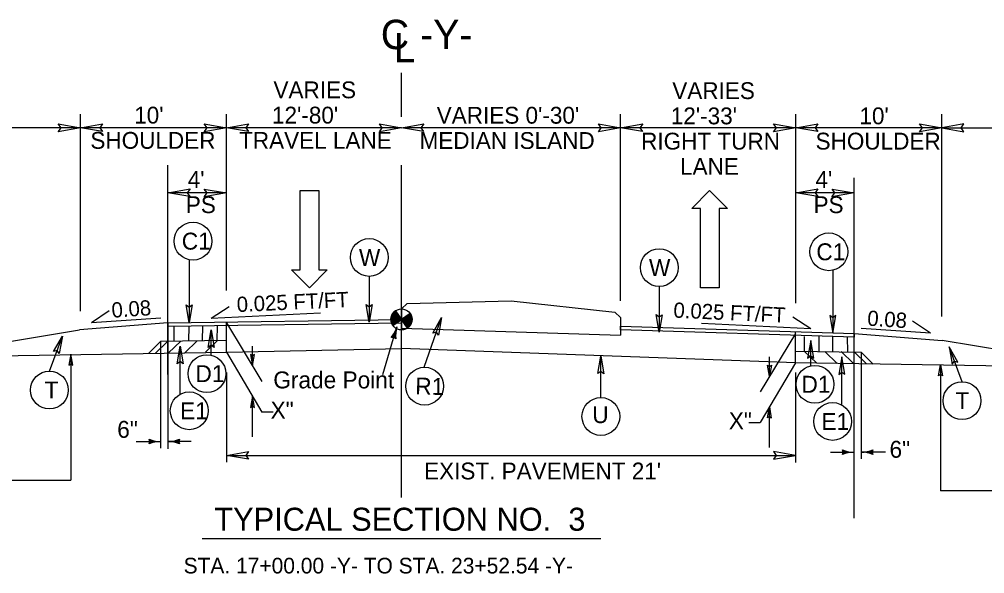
# Model space of a CAD drawing. Extents: x 2176156 to 2177167, y 76401 to 76644.
# Drawn here: x 2176967.8 to 2177033.9, y 76584.2 to 76622.2 of the extents above; entities that cross this region are included whole.
import ezdxf

# ---------------------------------------------------------------- set-up
doc = ezdxf.new("R2010")
doc.units = 0
for name, color, linetype in [('Exist Building', 7, 'Continuous'), ('Exist Building Metal Canopy', 7, 'Continuous'), ('Exist Roads Change in Surface', 7, 'Continuous'), ('Exist Roads Curbs', 7, 'Continuous'), ('Exist Roads EOP Other', 7, 'Continuous'), ('Exist Roads Soil', 7, 'Continuous'), ('Exist Structure Minor Culvert Topo', 7, 'Continuous'), ('Exist Structure Minor Drop Inlet', 7, 'Continuous'), ('Exist Utilities Other Pole CELL', 7, 'Continuous'), ('Exist Vegetation Woods Line', 7, 'Continuous'), ('Model Boundary Lines Text', 7, 'Continuous'), ('Old_Level_1', 7, 'Continuous'), ('Old_Level_3', 7, 'Continuous'), ('Prop North Arrow NAD83 for Plan Sheets CELL', 7, 'Continuous'), ('Sheet Plan CELL', 7, 'Continuous')]:
    doc.layers.add(name, color=color, linetype=linetype)

msp = doc.modelspace()

# ---------------------------------------------------------------- linework, layer by layer
at = {"layer": 'Exist Building'}
for p, q in [((2176981.96, 76599.4), (2176981.96, 76601.472)), ((2177020.947, 76598.67), (2177020.947, 76600.743)), ((2176960.844, 76599.085), (2176981.96, 76599.4)), ((2177042.063, 76598.356), (2177020.947, 76598.67))]:
    msp.add_line(p, q, dxfattribs=at)
at = {"layer": 'Exist Roads Change in Surface'}
for p, q in [((2176993.548, 76602.242), (2176993.96, 76601.65)), ((2176993.96, 76601.65), (2176994.551, 76602.062)), ((2176993.367, 76601.24), (2176993.96, 76601.65)), ((2176993.96, 76601.65), (2176993.367, 76601.24)), ((2176994.371, 76601.059), (2176993.96, 76601.65))]:
    msp.add_line(p, q, dxfattribs=at)
for points in [[(2176993.714, 76602.003), (2176993.239, 76601.672)], [(2176993.698, 76602.026), (2176993.24, 76601.708)], [(2176993.706, 76602.015), (2176993.24, 76601.69)], [(2176993.69, 76602.038), (2176993.243, 76601.727)], [(2176993.682, 76602.05), (2176993.245, 76601.746)], [(2176993.673, 76602.062), (2176993.247, 76601.766)], [(2176993.665, 76602.074), (2176993.251, 76601.786)], [(2176993.657, 76602.086), (2176993.256, 76601.807)], [(2176993.649, 76602.098), (2176993.261, 76601.828)], [(2176993.64, 76602.109), (2176993.267, 76601.85)], [(2176993.632, 76602.121), (2176993.273, 76601.871)], [(2176993.624, 76602.133), (2176993.281, 76601.894)], [(2176993.616, 76602.145), (2176993.29, 76601.918)], [(2176993.607, 76602.157), (2176993.3, 76601.943)], [(2176993.599, 76602.168), (2176993.313, 76601.969)], [(2176993.591, 76602.18), (2176993.327, 76601.996)], [(2176993.583, 76602.192), (2176993.343, 76602.026)], [(2176993.574, 76602.204), (2176993.363, 76602.057)], [(2176993.566, 76602.216), (2176993.39, 76602.093)], [(2176993.558, 76602.228), (2176993.424, 76602.134)], [(2176993.55, 76602.239), (2176993.485, 76602.195)], [(2176994.555, 76602.057), (2176994.555, 76602.057), (2176993.963, 76601.645)], [(2176994.563, 76602.045), (2176993.972, 76601.633)], [(2176994.57, 76602.032), (2176993.98, 76601.622)], [(2176994.578, 76602.021), (2176993.988, 76601.61)], [(2176994.585, 76602.008), (2176993.996, 76601.598)], [(2176993.723, 76601.991), (2176993.239, 76601.654)], [(2176993.731, 76601.979), (2176993.239, 76601.637)], [(2176993.739, 76601.967), (2176993.24, 76601.62)], [(2176993.747, 76601.956), (2176993.24, 76601.602)], [(2176993.756, 76601.944), (2176993.242, 76601.586)], [(2176993.764, 76601.932), (2176993.243, 76601.57)], [(2176993.772, 76601.92), (2176993.245, 76601.553)], [(2176993.78, 76601.908), (2176993.248, 76601.538)], [(2176993.789, 76601.896), (2176993.251, 76601.522)], [(2176993.797, 76601.884), (2176993.254, 76601.507)], [(2176993.805, 76601.873), (2176993.257, 76601.491)], [(2176993.813, 76601.861), (2176993.26, 76601.476)], [(2176993.821, 76601.849), (2176993.264, 76601.461)], [(2176993.83, 76601.837), (2176993.268, 76601.447)], [(2176993.838, 76601.825), (2176993.273, 76601.432)], [(2176993.846, 76601.813), (2176993.278, 76601.418)], [(2176993.854, 76601.802), (2176993.283, 76601.404)], [(2176993.863, 76601.79), (2176993.288, 76601.39)], [(2176993.871, 76601.778), (2176993.294, 76601.376)], [(2176993.879, 76601.766), (2176993.299, 76601.363)], [(2176993.887, 76601.754), (2176993.305, 76601.349)], [(2176993.896, 76601.743), (2176993.312, 76601.336)], [(2176993.904, 76601.731), (2176993.317, 76601.323)], [(2176993.912, 76601.719), (2176993.324, 76601.31)], [(2176993.92, 76601.707), (2176993.331, 76601.297)], [(2176993.929, 76601.695), (2176993.338, 76601.284)], [(2176993.937, 76601.683), (2176993.346, 76601.272)], [(2176993.945, 76601.671), (2176993.353, 76601.26)], [(2176993.953, 76601.66), (2176993.362, 76601.248), (2176993.362, 76601.248)], [(2176994.592, 76601.995), (2176994.004, 76601.586)], [(2176994.599, 76601.982), (2176994.013, 76601.574)], [(2176994.606, 76601.97), (2176994.021, 76601.562)], [(2176994.613, 76601.957), (2176994.029, 76601.551)], [(2176994.619, 76601.943), (2176994.037, 76601.539)], [(2176994.624, 76601.929), (2176994.046, 76601.527)], [(2176994.63, 76601.916), (2176994.054, 76601.515)], [(2176994.635, 76601.902), (2176994.062, 76601.503)], [(2176994.64, 76601.888), (2176994.07, 76601.491)], [(2176994.645, 76601.874), (2176994.079, 76601.48)], [(2176994.65, 76601.859), (2176994.087, 76601.468)], [(2176994.654, 76601.845), (2176994.095, 76601.456)], [(2176994.658, 76601.83), (2176994.103, 76601.444)], [(2176994.661, 76601.815), (2176994.112, 76601.432)], [(2176994.664, 76601.799), (2176994.12, 76601.42)], [(2176994.667, 76601.784), (2176994.128, 76601.409)], [(2176994.67, 76601.768), (2176994.136, 76601.397)], [(2176994.673, 76601.753), (2176994.145, 76601.385)], [(2176994.675, 76601.736), (2176994.153, 76601.373)], [(2176994.676, 76601.72), (2176994.161, 76601.361)], [(2176994.678, 76601.703), (2176994.169, 76601.349)], [(2176994.68, 76601.687), (2176994.177, 76601.338)], [(2176994.68, 76601.67), (2176994.186, 76601.326)], [(2176994.68, 76601.652), (2176994.194, 76601.314)], [(2176994.679, 76601.634), (2176994.202, 76601.302)], [(2176994.68, 76601.617), (2176994.21, 76601.29)], [(2176994.679, 76601.599), (2176994.219, 76601.278)], [(2176994.677, 76601.579), (2176994.227, 76601.266)], [(2176994.674, 76601.56), (2176994.235, 76601.255)], [(2176994.672, 76601.541), (2176994.243, 76601.243)], [(2176994.668, 76601.521), (2176994.252, 76601.231)], [(2176994.665, 76601.501), (2176994.26, 76601.219)], [(2176994.66, 76601.48), (2176994.268, 76601.207)], [(2176994.654, 76601.458), (2176994.276, 76601.196)], [(2176994.647, 76601.436), (2176994.285, 76601.184)], [(2176994.64, 76601.413), (2176994.293, 76601.172)], [(2176994.631, 76601.39), (2176994.301, 76601.16)], [(2176994.621, 76601.365), (2176994.309, 76601.148)], [(2176994.609, 76601.34), (2176994.317, 76601.136)], [(2176994.597, 76601.313), (2176994.326, 76601.125)], [(2176994.58, 76601.284), (2176994.334, 76601.113)], [(2176994.56, 76601.253), (2176994.342, 76601.101)], [(2176994.536, 76601.218), (2176994.35, 76601.089)], [(2176994.503, 76601.178), (2176994.359, 76601.077)], [(2176994.451, 76601.124), (2176994.367, 76601.065)]]:
    msp.add_lwpolyline(points, dxfattribs=at)
msp.add_circle((2176993.959, 76601.651), 0.721, dxfattribs=at)
for start, end in [(124.8249, 214.8249), (304.8249, 34.8249)]:
    msp.add_arc((2176993.959, 76601.651), 0.721, start, end, dxfattribs=at)
at = {"layer": 'Exist Roads Curbs'}
for points in [[(2176977.96, 76601.413), (2176993.96, 76601.65), (2176993.96, 76601.65), (2176993.96, 76601.4), (2176993.96, 76601.4), (2176977.96, 76601.163)], [(2177008.961, 76601.183), (2177008.96, 76601.183), (2177024.96, 76600.684), (2177024.96, 76600.433), (2177008.96, 76600.933), (2177008.96, 76600.933)]]:
    msp.add_lwpolyline(points, close=True, dxfattribs=at)
at = {"layer": 'Exist Roads EOP Other'}
for p, q in [((2176977.947, 76601.413), (2176971.912, 76600.93)), ((2177024.96, 76600.684), (2177030.995, 76600.201))]:
    msp.add_line(p, q, dxfattribs=at)
at = {"layer": 'Exist Roads Soil'}
for p, q in [((2176993.96, 76602.379), (2176994.354, 76602.743)), ((2176994.354, 76602.743), (2177001.464, 76602.928)), ((2177001.464, 76602.928), (2177008.566, 76602.153)), ((2176993.96, 76602.379), (2176993.96, 76601.044)), ((2177008.961, 76601.79), (2177008.566, 76602.153)), ((2176977.96, 76601.413), (2176977.958, 76600.146)), ((2177008.961, 76601.79), (2177008.961, 76600.576)), ((2176943.96, 76596.271), (2176971.912, 76600.93)), ((2176993.96, 76601.044), (2177008.961, 76600.576)), ((2177024.947, 76600.683), (2177024.948, 76599.417)), ((2176977.454, 76600.139), (2176976.631, 76599.32)), ((2176981.96, 76600.206), (2176977.454, 76600.139)), ((2177058.947, 76595.542), (2177030.995, 76600.201)), ((2177020.947, 76599.477), (2177025.452, 76599.41)), ((2177025.452, 76599.41), (2177026.275, 76598.591))]:
    msp.add_line(p, q, dxfattribs=at)
at = {"layer": 'Exist Structure Minor Drop Inlet'}
for p, q in [((2176987.006, 76605.044), (2176987.006, 76610.476)), ((2176987.006, 76610.476), (2176988.287, 76610.476)), ((2176988.287, 76610.476), (2176988.287, 76605.044)), ((2177013.845, 76609.254), (2177015.048, 76610.476)), ((2177015.048, 76610.476), (2177016.29, 76609.254)), ((2177014.427, 76609.254), (2177013.845, 76609.254)), ((2177014.427, 76603.822), (2177014.427, 76609.254)), ((2177016.29, 76609.254), (2177015.708, 76609.254)), ((2177015.708, 76609.254), (2177015.708, 76603.822)), ((2176987.666, 76603.822), (2176986.424, 76605.044)), ((2176986.424, 76605.044), (2176987.006, 76605.044)), ((2176988.869, 76605.044), (2176987.666, 76603.822)), ((2176988.287, 76605.044), (2176988.869, 76605.044)), ((2177015.708, 76603.822), (2177014.427, 76603.822))]:
    msp.add_line(p, q, dxfattribs=at)
at = {"layer": 'Exist Utilities Other Pole CELL'}
for p, q in [((2176972.719, 76601.434), (2176973.944, 76602.253)), ((2176980.91, 76601.743), (2176982.15, 76602.539)), ((2176980.91, 76601.743), (2176988.409, 76602.093)), ((2176972.719, 76601.434), (2176977.465, 76601.747)), ((2177021.996, 76601.014), (2177014.498, 76601.364)), ((2177021.996, 76601.014), (2177020.756, 76601.81)), ((2177030.187, 76600.704), (2177028.963, 76601.524)), ((2177030.187, 76600.704), (2177025.441, 76601.018))]:
    msp.add_line(p, q, dxfattribs=at)
at = {"layer": 'Model Boundary Lines Text'}
for p, q in [((2176978.377, 76600.154), (2176978.392, 76601.171)), ((2176979.395, 76600.168), (2176979.41, 76601.182)), ((2176980.336, 76600.175), (2176980.35, 76601.201)), ((2176981.333, 76600.199), (2176981.348, 76601.211)), ((2176977.103, 76599.333), (2176977.93, 76600.143)), ((2176977.997, 76599.351), (2176978.832, 76600.17)), ((2176979.116, 76599.355), (2176979.951, 76600.174)), ((2176980.524, 76599.396), (2176981.359, 76600.215)), ((2177021.573, 76599.47), (2177021.559, 76600.481)), ((2177022.571, 76599.446), (2177022.556, 76600.472)), ((2177023.511, 76599.439), (2177023.497, 76600.453)), ((2177024.529, 76599.425), (2177024.515, 76600.441)), ((2177022.383, 76598.667), (2177021.547, 76599.485)), ((2177023.791, 76598.626), (2177022.955, 76599.445)), ((2177024.91, 76598.622), (2177024.074, 76599.441)), ((2177025.803, 76598.604), (2177024.977, 76599.414)), ((2176980.299, 76586.643), (2177007.62, 76586.643))]:
    msp.add_line(p, q, dxfattribs=at)
at = {"layer": 'Old_Level_1'}
for points in [[(2176970.45, 76615.041), (2176971.96, 76614.781), (2176970.442, 76614.513), (2176970.635, 76614.781)], [(2176973.469, 76614.521), (2176971.96, 76614.781), (2176973.478, 76615.049), (2176973.285, 76614.781)], [(2176980.45, 76615.041), (2176981.96, 76614.781), (2176980.442, 76614.513), (2176980.635, 76614.781)], [(2176983.469, 76614.521), (2176981.96, 76614.781), (2176983.478, 76615.049), (2176983.285, 76614.781)], [(2176992.45, 76615.041), (2176993.96, 76614.781), (2176992.442, 76614.513), (2176992.635, 76614.781)], [(2176995.469, 76614.521), (2176993.96, 76614.781), (2176995.478, 76615.049), (2176995.285, 76614.781)], [(2177007.45, 76615.041), (2177008.96, 76614.781), (2177007.442, 76614.513), (2177007.635, 76614.781)], [(2177010.469, 76614.521), (2177008.96, 76614.781), (2177010.478, 76615.049), (2177010.285, 76614.781)], [(2177019.45, 76615.041), (2177020.96, 76614.781), (2177019.442, 76614.513), (2177019.635, 76614.781)], [(2177022.469, 76614.521), (2177020.96, 76614.781), (2177022.478, 76615.049), (2177022.285, 76614.781)], [(2177029.45, 76615.041), (2177030.96, 76614.781), (2177029.442, 76614.513), (2177029.635, 76614.781)], [(2177032.469, 76615.041), (2177030.96, 76614.781), (2177032.478, 76614.513), (2177032.285, 76614.781)], [(2176979.469, 76610.061), (2176977.96, 76610.321), (2176979.478, 76610.589), (2176979.285, 76610.321)], [(2176980.45, 76610.581), (2176981.96, 76610.321), (2176980.442, 76610.052), (2176980.635, 76610.321)], [(2177022.469, 76610.061), (2177020.96, 76610.321), (2177022.478, 76610.589), (2177022.285, 76610.321)], [(2177023.45, 76610.581), (2177024.96, 76610.321), (2177023.442, 76610.052), (2177023.635, 76610.321)], [(2176971.444, 76598.512), (2176971.314, 76599.267), (2176971.18, 76598.508), (2176971.314, 76598.604)], [(2176983.615, 76599.237), (2176983.747, 76598.482), (2176983.879, 76599.242), (2176983.746, 76599.145)], [(2177019.291, 76598.508), (2177019.159, 76597.753), (2177019.027, 76598.513), (2177019.161, 76598.416)], [(2177030.75, 76597.782), (2177030.88, 76598.537), (2177031.014, 76597.778), (2177030.88, 76597.875)], [(2176983.88, 76595.626), (2176983.748, 76596.381), (2176983.616, 76595.621), (2176983.75, 76595.718)], [(2177019.026, 76594.897), (2177019.158, 76595.652), (2177019.29, 76594.892), (2177019.157, 76594.989)], [(2176983.469, 76592.069), (2176981.96, 76592.329), (2176983.478, 76592.597), (2176983.285, 76592.329)], [(2177019.437, 76592.066), (2177020.947, 76592.326), (2177019.429, 76592.595), (2177019.622, 76592.326)]]:
    msp.add_lwpolyline(points, close=True, dxfattribs=at)
at = {"layer": 'Old_Level_3'}
for p, q in [((2176993.96, 76615.519), (2176993.96, 76618.549)), ((2176971.96, 76602.21), (2176971.96, 76615.709)), ((2176981.96, 76603.627), (2176981.96, 76615.709)), ((2177008.96, 76602.933), (2177008.96, 76615.709)), ((2177020.96, 76602.769), (2177020.96, 76615.709)), ((2177030.96, 76601.841), (2177030.96, 76615.709)), ((2176971.96, 76614.781), (2176959.96, 76614.781)), ((2176981.96, 76614.781), (2176971.96, 76614.781)), ((2176993.96, 76614.781), (2176982.066, 76614.781)), ((2177008.96, 76614.781), (2176994.066, 76614.781)), ((2177020.96, 76614.781), (2177008.96, 76614.781)), ((2177030.96, 76614.781), (2177020.96, 76614.781)), ((2177030.96, 76614.781), (2177042.96, 76614.781)), ((2176977.96, 76597.881), (2176977.96, 76612.223)), ((2176993.96, 76589.45), (2176993.96, 76612.218)), ((2177024.96, 76588.036), (2177024.96, 76611.357)), ((2176981.96, 76610.321), (2176977.96, 76610.321)), ((2177024.96, 76610.321), (2177020.96, 76610.321)), ((2176981.959, 76601.415), (2176984.384, 76597.407)), ((2177020.947, 76600.686), (2177018.522, 76596.678)), ((2176981.96, 76599.4), (2176984.385, 76595.306)), ((2176983.747, 76598.482), (2176983.747, 76599.811)), ((2176971.314, 76599.267), (2176971.314, 76590.631)), ((2177019.159, 76597.753), (2177019.159, 76599.081)), ((2177020.947, 76598.671), (2177018.522, 76594.576)), ((2177030.88, 76598.537), (2177030.88, 76589.902)), ((2176981.96, 76598.024), (2176981.96, 76591.86)), ((2177020.947, 76598.021), (2177020.947, 76591.858)), ((2176983.748, 76593.605), (2176983.748, 76596.381)), ((2177019.158, 76592.876), (2177019.158, 76595.652)), ((2176985.165, 76595.306), (2176984.385, 76595.306)), ((2177017.742, 76594.576), (2177018.522, 76594.576)), ((2176981.96, 76592.329), (2177020.96, 76592.329)), ((2176961.746, 76590.631), (2176971.314, 76590.631)), ((2177040.448, 76589.902), (2177030.88, 76589.902))]:
    msp.add_line(p, q, dxfattribs=at)
at = {"layer": 'Prop North Arrow NAD83 for Plan Sheets CELL'}
for p, q in [((2176979.412, 76605.744), (2176979.412, 76601.441)), ((2177023.495, 76605.015), (2177023.495, 76600.712)), ((2176991.749, 76604.6), (2176991.749, 76601.467)), ((2177011.616, 76603.904), (2177011.616, 76600.771)), ((2176995.512, 76598.373), (2176996.694, 76601.779)), ((2176980.921, 76599.23), (2176980.921, 76600.929)), ((2176992.679, 76597.879), (2176993.637, 76601.133)), ((2176969.839, 76598.108), (2176970.728, 76600.511)), ((2176977.454, 76600.134), (2176977.454, 76592.819)), ((2176977.954, 76600.146), (2176977.954, 76592.778)), ((2177021.985, 76598.501), (2177021.985, 76600.2)), ((2176978.79, 76596.522), (2176978.79, 76599.818)), ((2177024.952, 76599.417), (2177024.952, 76592.049)), ((2177025.452, 76599.405), (2177025.452, 76592.09)), ((2177032.355, 76597.379), (2177031.466, 76599.781)), ((2177007.614, 76596.296), (2177007.614, 76599.138)), ((2177024.116, 76595.793), (2177024.116, 76599.089)), ((2176975.788, 76593.281), (2176977.454, 76593.281)), ((2176979.554, 76593.278), (2176977.954, 76593.278)), ((2177023.352, 76592.549), (2177024.952, 76592.549)), ((2177027.119, 76592.552), (2177025.452, 76592.552))]:
    msp.add_line(p, q, dxfattribs=at)
for points in [[(2176991.956, 76602.667), (2176991.749, 76601.467), (2176991.536, 76602.674), (2176991.749, 76602.52)], [(2176979.619, 76602.641), (2176979.412, 76601.441), (2176979.199, 76602.647), (2176979.412, 76602.494)], [(2176996.106, 76600.713), (2176996.694, 76601.779), (2176996.501, 76600.569), (2176996.349, 76600.784)], [(2177011.823, 76601.971), (2177011.616, 76600.771), (2177011.403, 76601.977), (2177011.616, 76601.824)], [(2177023.288, 76601.912), (2177023.495, 76600.712), (2177023.708, 76601.918), (2177023.495, 76601.765)], [(2176980.714, 76599.729), (2176980.921, 76600.929), (2176981.134, 76599.723), (2176980.921, 76599.876)], [(2176970.118, 76599.457), (2176970.728, 76600.511), (2176970.51, 76599.305), (2176970.363, 76599.523)], [(2177022.192, 76599), (2177021.985, 76600.2), (2177021.772, 76598.993), (2177021.985, 76599.147)], [(2176978.583, 76598.618), (2176978.79, 76599.818), (2176979.003, 76598.611), (2176978.79, 76598.764)], [(2177032.076, 76598.728), (2177031.466, 76599.781), (2177031.684, 76598.576), (2177031.831, 76598.793)], [(2177007.407, 76597.938), (2177007.614, 76599.138), (2177007.827, 76597.931), (2177007.614, 76598.085)], [(2177024.323, 76597.889), (2177024.116, 76599.089), (2177023.903, 76597.882), (2177024.116, 76598.035)]]:
    msp.add_lwpolyline(points, close=True, dxfattribs=at)
for centre in [(2176979.677, 76607.012), (2177023.229, 76606.283), (2176991.749, 76605.896), (2177011.616, 76605.2), (2176980.63, 76597.934), (2176969.839, 76596.812), (2176995.539, 76597.078), (2177022.276, 76597.205), (2177032.355, 76596.083), (2176979.419, 76595.389), (2177007.614, 76595), (2177023.487, 76594.66)]:
    msp.add_circle(centre, 1.296, dxfattribs=at)
for centre, radius, start, end in [((2176991.792, 76601.649), 1.915, 320.09381, 344.37124), ((2176991.792, 76601.649), 1.942, 320.79834, 334.07277), ((2176995.467, 76600.568), 1.942, 173.14556, 186.41998), ((2176995.467, 76600.568), 1.915, 162.84709, 187.12452), ((2176993.296, 76599.973), 0.448, 52.84334, 94.37499), ((2176991.792, 76601.649), 1.969, 321.37866, 330.22047), ((2176991.792, 76601.649), 1.995, 321.85917, 327.31211), ((2176991.792, 76601.649), 2.022, 322.25624, 324.90032), ((2176995.467, 76600.568), 2.022, 182.31801, 184.96209), ((2176995.467, 76600.568), 1.995, 179.90622, 185.35916), ((2176995.467, 76600.568), 1.969, 176.99786, 185.83967), ((2176976.246, 76593.281), 0.448, 339.23433, 20.76598), ((2176977.429, 76595.196), 1.915, 246.4848, 270.76223), ((2176977.429, 76595.196), 1.942, 247.18933, 260.46376), ((2176977.98, 76595.193), 1.915, 269.23819, 293.51562), ((2176977.98, 76595.193), 1.942, 279.53666, 292.81109), ((2176979.163, 76593.278), 0.448, 159.23444, 200.7661), ((2176977.429, 76591.366), 1.915, 89.23808, 113.51551), ((2176977.429, 76591.366), 1.942, 99.53654, 112.81097), ((2176977.429, 76595.196), 1.969, 247.76965, 256.61146), ((2176977.429, 76591.366), 1.969, 103.38884, 112.23066), ((2176977.429, 76595.196), 1.995, 248.25016, 253.7031), ((2176977.429, 76591.366), 1.995, 106.29721, 111.75014), ((2176977.429, 76595.196), 2.022, 248.64723, 251.29131), ((2176977.429, 76591.366), 2.022, 108.70899, 111.35308), ((2176977.98, 76591.363), 1.915, 66.48492, 90.76235), ((2176977.98, 76591.363), 1.942, 67.18945, 80.46388), ((2176977.98, 76595.193), 1.969, 283.38896, 292.23077), ((2176977.98, 76591.363), 1.969, 67.76976, 76.61158), ((2176977.98, 76595.193), 1.995, 286.29733, 291.75026), ((2176977.98, 76591.363), 1.995, 68.25028, 73.70321), ((2176977.98, 76595.193), 2.022, 288.70911, 291.35319), ((2176977.98, 76591.363), 2.022, 68.64734, 71.29143), ((2177023.743, 76592.549), 0.448, 339.2339, 20.76556), ((2177024.927, 76594.464), 1.915, 246.48438, 270.76181), ((2177024.927, 76590.633), 1.915, 89.23765, 113.51508), ((2177024.927, 76594.464), 1.942, 247.18891, 260.46334), ((2177024.927, 76590.633), 1.942, 99.53612, 112.81055), ((2177024.927, 76594.464), 1.969, 247.76922, 256.61104), ((2177024.927, 76590.633), 1.969, 103.38842, 112.23024), ((2177024.927, 76594.464), 1.995, 248.24974, 253.70267), ((2177024.927, 76590.633), 1.995, 106.29679, 111.74972), ((2177024.927, 76594.464), 2.022, 248.64681, 251.29089), ((2177024.927, 76590.633), 2.022, 108.70857, 111.35266), ((2177025.477, 76594.467), 1.915, 269.23777, 293.5152), ((2177025.477, 76590.637), 1.915, 66.48449, 90.76193), ((2177025.477, 76594.467), 1.942, 279.53624, 292.81067), ((2177025.477, 76590.637), 1.942, 67.18903, 80.46346), ((2177025.477, 76594.467), 1.969, 283.38854, 292.23035), ((2177025.477, 76590.637), 1.969, 67.76934, 76.61116), ((2177025.477, 76594.467), 1.995, 286.2969, 291.74984), ((2177025.477, 76590.637), 1.995, 68.24986, 73.70279), ((2177025.477, 76594.467), 2.022, 288.70869, 291.35277), ((2177025.477, 76590.637), 2.022, 68.64692, 71.29101), ((2177026.661, 76592.552), 0.448, 159.23402, 200.76567)]:
    msp.add_arc(centre, radius, start, end, dxfattribs=at)
at = {"layer": 'Sheet Plan CELL'}
for p in [(2176981.96, 76599.4), (2177020.947, 76598.67)]:
    msp.add_line(p, (2176993.96, 76599.648), dxfattribs=at)

# ---------------------------------------------------------------- texts
at = {"layer": 'Exist Building Metal Canopy'}
msp.add_text('TYPICAL SECTION NO.  3', height=1.5766, rotation=0.00002, dxfattribs=at).set_placement((2176981.135, 76587.171))
at = {"layer": 'Exist Structure Minor Culvert Topo'}
for s, height, p in [('VARIES ', 1.1533, (2176985.188, 76616.8)), ('VARIES ', 1.1533, (2177012.506, 76616.747)), ("10' ", 1.1533, (2176975.647, 76615.07)), ("12'-80' ", 1.1533, (2176985.086, 76615.07)), ("VARIES 0'-30' ", 1.15334, (2176996.369, 76615.061)), ("12'-33' ", 1.1533, (2177012.404, 76615.017)), ("10' ", 1.1533, (2177025.324, 76615.019)), ('SHOULDER', 1.1533, (2176972.646, 76613.34)), ('TRAVEL LANE', 1.15334, (2176982.834, 76613.34)), ('MEDIAN ISLAND', 1.15334, (2176995.193, 76613.331)), ('RIGHT TURN ', 1.15334, (2177010.371, 76613.287)), ('SHOULDER', 1.1533, (2177022.322, 76613.289)), ('LANE', 1.1533, (2177013.037, 76611.557)), ("4' ", 1.1533, (2176979.312, 76610.662)), ("4' ", 1.1533, (2177022.312, 76610.662)), ('PS', 1.1533, (2176979.183, 76608.932)), ('PS', 1.1533, (2177022.183, 76608.932)), ("EXIST. PAVEMENT 21'", 1.15334, (2176995.503, 76590.688))]:
    msp.add_text(s, height=height, dxfattribs=at).set_placement(p)
at = {"layer": 'Exist Utilities Other Pole CELL'}
for s, height, rotation, p in [('0.025 FT/FT', 1.04295, 2.6676, (2176982.696, 76602.149)), ('0.08', 1.0429, 3.78012, (2176974.129, 76601.763)), ('0.025 FT/FT', 1.04295, 357.3324, (2177012.567, 76601.776)), ('0.08', 1.0429, 356.21988, (2177025.837, 76601.228))]:
    msp.add_text(s, height=height, rotation=rotation, dxfattribs=at).set_placement(p)
at = {"layer": 'Exist Vegetation Woods Line'}
for s, height, p in [('C -Y- ', 2.0131, (2176992.539, 76620.168)), ('STA. 17+00.00 -Y- TO STA. 23+52.54 -Y-', 1.0742, (2176979.033, 76584.244))]:
    msp.add_text(s, height=height, dxfattribs=at).set_placement(p)
msp.add_text('L', height=2.013, rotation=359.9469, dxfattribs=at).set_placement((2176993.417, 76619.267))
at = {"layer": 'Prop North Arrow NAD83 for Plan Sheets CELL'}
for s, rotation, p in [('C1', 0.00026, (2176978.908, 76606.432)), ('C1', 359.99974, (2177022.373, 76605.703)), ('W', 0.00026, (2176991.042, 76605.316)), ('W', 0.00026, (2177010.909, 76604.62)), ('D1', 0.00026, (2176979.845, 76597.354)), ('Grade Point', 0.00015, (2176985.176, 76596.925)), ('T', 0.00026, (2176969.512, 76596.232)), ('R1', 358.82491, (2176994.891, 76596.511)), ('D1', 359.99974, (2177021.355, 76596.625)), ('T', 359.99974, (2177031.898, 76595.503)), ('E1', 0.00026, (2176978.791, 76594.809)), ('U', 0.00026, (2177007.027, 76594.546)), ('E1', 359.99974, (2177022.724, 76594.08)), ('6"', 0.00015, (2176974.485, 76593.537)), ('6"', 359.99985, (2177027.385, 76592.171))]:
    msp.add_text(s, height=1.16, rotation=rotation, dxfattribs=at).set_placement(p)
for p in [(2176984.995, 76594.856), (2177016.38, 76594.127)]:
    msp.add_text('X"', height=1.1533, dxfattribs=at).set_placement(p)

doc.saveas('drawing.dxf')
